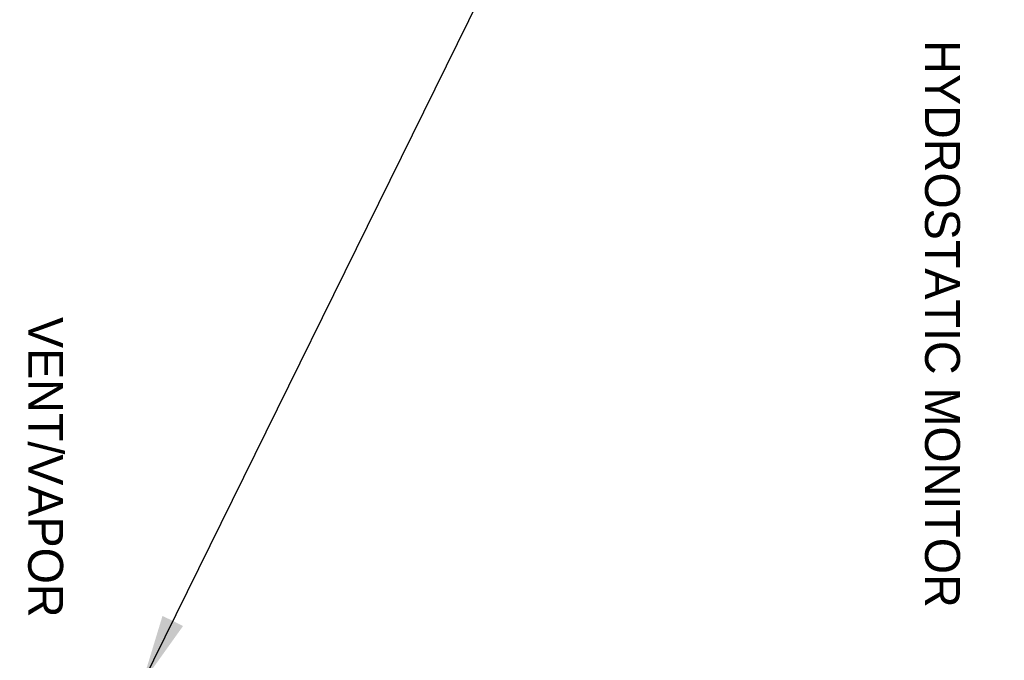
# Model space of a CAD drawing. Extents: x 1529 to 4201, y -422 to 622.
# Tile 407 of 460: x 3577 to 3641, y 506 to 547. Entities that reach past the tile are written whole.
import ezdxf

# ---------------------------------------------------------------- set-up
doc = ezdxf.new("R2010")
doc.units = 0
doc.header["$MEASUREMENT"] = 0
doc.layers.add('TEXT', color=3, linetype='CONTINUOUS')
doc.styles.add('SIMPFRAC', font='simpfrac')
doc.styles.add('SIMPLEX', font='simplex')
doc.dimstyles.new('DIM48', dxfattribs={"dimscale": 48, "dimtxt": 0.09375, "dimasz": 0.09375, "dimexe": 0.0625, "dimexo": 0.0625, "dimgap": 0.0625, "dimtad": 1, "dimdec": 4, "dimzin": 3, "dimdsep": 46, "dimlunit": 4, "dimtxsty": 'SIMPLEX', "dimcen": 0, "dimclrd": 3, "dimclre": 3, "dimclrt": 3, "dimadec": 0, "dimazin": 0, "dimtfac": 1, "dimtdec": 4, "dimtofl": 0, "dimtmove": 2, "dimatfit": 3, "dimfxl": 1, "dimfrac": 2, "dimtolj": 1, "dimtzin": 3, "dimarcsym": 0})

msp = doc.modelspace()

# ---------------------------------------------------------------- texts
at = {"layer": 'TEXT', "linetype": 'Continuous', "style": 'SIMPFRAC'}
for s, p in [('HYDROSTATIC MONITOR', (3635.85491, 545.88326)), ('VENT/VAPOR', (3577.99736, 528.03474))]:
    msp.add_text(s, height=2.25, rotation=270, dxfattribs=at).set_placement(p)

# ---------------------------------------------------------------- leaders
at = {"layer": 'TEXT'}
msp.add_leader([(3585.33445, 504.38936), (3630.69009, 596.37341), (3640.96705, 596.37341)], dimstyle='DIM48', override={"dimgap": 0.0625, "dimtad": 0}, dxfattribs=at)

doc.saveas('drawing.dxf')
